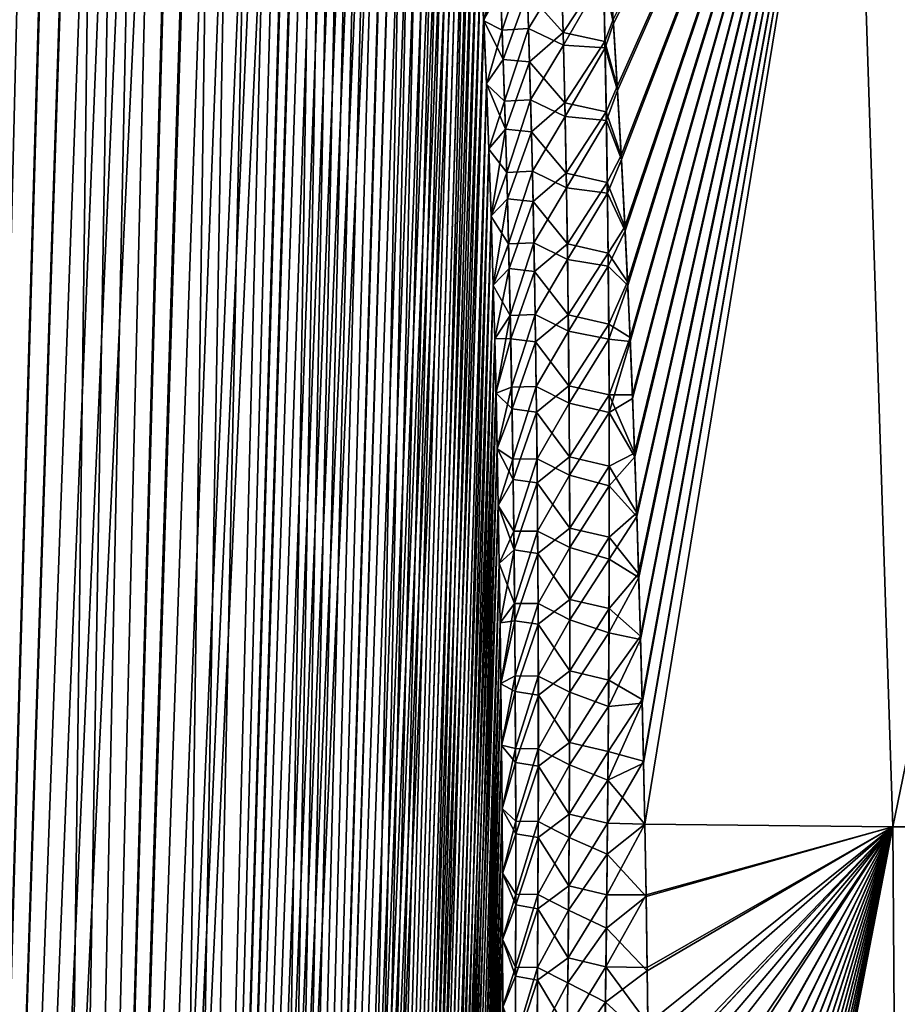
# Model space of a CAD drawing. Header units: metres. Extents: x -109 to 109, y -505 to 40.
# Tile 236 of 331: x 59.31 to 64, y -80.83 to -75.57. Entities that reach past the tile are written whole.
import ezdxf

# ---------------------------------------------------------------- set-up
doc = ezdxf.new("R2010")
doc.units = ezdxf.units.M
doc.layers.add('solid_K244224000C74', color=7, linetype='CONTINUOUS')

msp = doc.modelspace()

# ---------------------------------------------------------------- linework, layer by layer
at = {"layer": 'solid_K244224000C74'}
for points in [[(58.619736, -102.819321, -9.522743), (60.018959, -68.180748, -9.500344), (60.143055, -68.193947, -9.719368)], [(58.619736, -102.819321, -9.522743), (59.890728, -68.197083, -9.283277), (60.018959, -68.180748, -9.500344)], [(58.619736, -102.819321, -9.522743), (60.143055, -68.193947, -9.719368), (60.265053, -68.23732, -9.944122)], [(58.619736, -102.819321, -9.522743), (59.756123, -68.243668, -9.064617), (59.890728, -68.197083, -9.283277)], [(59.312447, -102.819359, 10.722473), (60.024967, -68.180695, 9.510736), (59.896278, -68.195732, 9.292484)], [(59.312447, -102.819359, 10.722473), (60.149681, -68.195557, 9.731326), (60.024967, -68.180695, 9.510736)], [(59.312447, -102.819359, 10.722473), (60.272346, -68.240898, 9.957873), (60.149681, -68.195557, 9.731326)], [(59.312447, -102.819359, 10.722473), (59.896278, -68.195732, 9.292484), (59.76144, -68.241394, 9.073096)], [(59.312313, -102.819366, -10.722225), (58.619736, -102.819321, -9.522743), (60.265053, -68.23732, -9.944122)], [(58.619736, -102.819321, -9.522743), (59.612644, -68.323792, -8.841026), (59.756123, -68.243668, -9.064617)], [(58.619946, -102.819336, 9.523075), (59.76144, -68.241394, 9.073096), (59.617813, -68.320358, 8.84892)], [(58.619946, -102.819336, 9.523075), (59.312447, -102.819359, 10.722473), (59.76144, -68.241394, 9.073096)], [(59.312313, -102.819366, -10.722225), (60.265053, -68.23732, -9.944122), (60.386879, -68.31356, -10.178873)], [(59.312447, -102.819359, 10.722473), (60.394783, -68.319817, 10.194491), (60.272346, -68.240898, 9.957873)], [(57.838432, -102.718796, -8.376284), (59.457928, -68.442955, -8.609971), (59.612644, -68.323792, -8.841026)], [(58.619736, -102.819321, -9.522743), (57.838432, -102.718796, -8.376284), (59.612644, -68.323792, -8.841026)], [(58.619946, -102.819336, 9.523075), (59.617813, -68.320358, 8.84892), (59.463596, -68.437996, 8.618258)], [(59.312313, -102.819366, -10.722225), (60.386879, -68.31356, -10.178873), (60.50959, -68.428444, -10.427011)], [(59.312447, -102.819359, 10.722473), (59.914825, -102.718887, 11.972528), (60.394783, -68.319817, 10.194491)], [(59.914825, -102.718887, 11.972528), (60.517693, -68.437492, 10.443848), (60.394783, -68.319817, 10.194491)], [(57.838432, -102.718796, -8.376284), (59.291389, -68.605797, -8.371897), (59.457928, -68.442955, -8.609971)], [(58.619946, -102.819336, 9.523075), (59.463596, -68.437996, 8.618258), (59.297844, -68.598885, 8.380928)], [(59.312313, -102.819366, -10.722225), (60.50959, -68.428444, -10.427011), (60.632874, -68.587082, -10.689607)], [(59.914825, -102.718887, 11.972528), (60.640522, -68.598389, 10.706372), (60.517693, -68.437492, 10.443848)], [(59.312313, -102.819366, -10.722225), (60.632874, -68.587082, -10.689607), (60.755699, -68.793823, -10.966308)], [(59.914825, -102.718887, 11.972528), (60.762287, -68.80648, 10.981615), (60.640522, -68.598389, 10.706372)], [(59.312313, -102.819366, -10.722225), (60.755699, -68.793823, -10.966308), (60.816189, -68.916214, -11.108828)], [(59.914825, -102.718887, 11.972528), (60.822289, -68.929382, 11.123451), (60.762287, -68.80648, 10.981615)], [(59.312313, -102.819366, -10.722225), (60.816189, -68.916214, -11.108828), (60.875893, -69.051445, -11.253963)], [(59.914825, -102.718887, 11.972528), (60.881523, -69.065025, 11.267893), (60.822289, -68.929382, 11.123451)], [(59.914772, -102.718903, -11.972405), (59.312313, -102.819366, -10.722225), (60.875893, -69.051445, -11.253963)], [(59.914772, -102.718903, -11.972405), (60.875893, -69.051445, -11.253963), (60.934475, -69.200081, -11.401098)], [(59.914825, -102.718887, 11.972528), (60.939671, -69.214005, 11.414376), (60.881523, -69.065025, 11.267893)], [(59.914772, -102.718903, -11.972405), (60.934475, -69.200081, -11.401098), (60.991978, -69.361885, -11.550406)], [(59.914825, -102.718887, 11.972528), (60.424709, -102.516273, 13.271167), (60.939671, -69.214005, 11.414376)], [(60.424709, -102.516273, 13.271167), (60.996769, -69.376099, 11.563077), (60.939671, -69.214005, 11.414376)], [(59.914772, -102.718903, -11.972405), (60.991978, -69.361885, -11.550406), (61.048244, -69.537445, -11.701672)], [(60.424709, -102.516273, 13.271167), (61.052647, -69.551849, 11.71372), (60.996769, -69.376099, 11.563077)], [(59.914772, -102.718903, -11.972405), (61.048244, -69.537445, -11.701672), (61.103176, -69.727036, -11.854755)], [(60.424709, -102.516273, 13.271167), (61.107174, -69.741516, 11.866115), (61.052647, -69.551849, 11.71372)], [(59.914772, -102.718903, -11.972405), (61.103176, -69.727036, -11.854755), (61.156761, -69.930588, -12.009709)], [(60.424709, -102.516273, 13.271167), (61.160362, -69.945023, 12.020344), (61.107174, -69.741516, 11.866115)], [(59.914772, -102.718903, -11.972405), (61.156761, -69.930588, -12.009709), (61.208847, -70.148834, -12.166296)], [(60.424709, -102.516273, 13.271167), (61.212078, -70.163132, 12.176224), (61.160362, -69.945023, 12.020344)], [(59.914772, -102.718903, -11.972405), (61.208847, -70.148834, -12.166296), (61.259415, -70.381607, -12.324515)], [(60.424709, -102.516273, 13.271167), (61.262306, -70.39566, 12.333764), (61.212078, -70.163132, 12.176224)], [(59.914772, -102.718903, -11.972405), (61.259415, -70.381607, -12.324515), (61.308411, -70.629356, -12.484334)], [(60.424709, -102.516273, 13.271167), (61.310982, -70.643066, 12.49292), (61.262306, -70.39566, 12.333764)], [(59.914772, -102.718903, -11.972405), (61.308411, -70.629356, -12.484334), (61.355751, -70.892731, -12.645655)], [(60.424709, -102.516273, 13.271167), (61.358025, -70.906036, 12.653593), (61.310982, -70.643066, 12.49292)], [(60.424706, -102.516273, -13.271149), (59.914772, -102.718903, -11.972405), (61.355751, -70.892731, -12.645655)], [(60.424706, -102.516273, -13.271149), (61.355751, -70.892731, -12.645655), (61.401432, -71.171425, -12.808501)], [(60.424709, -102.516273, 13.271167), (61.403431, -71.184235, 12.81581), (61.358025, -70.906036, 12.653593)], [(60.424706, -102.516273, -13.271149), (61.401432, -71.171425, -12.808501), (61.445377, -71.466408, -12.972818)], [(60.424709, -102.516273, 13.271167), (60.838657, -102.208305, 14.616208), (61.403431, -71.184235, 12.81581)], [(60.838657, -102.208305, 14.616208), (61.447124, -71.478668, 12.979512), (61.403431, -71.184235, 12.81581)], [(60.424706, -102.516273, -13.271149), (61.445377, -71.466408, -12.972818), (61.487553, -71.777885, -13.138582)], [(60.838657, -102.208305, 14.616208), (61.489063, -71.789551, 13.144675), (61.447124, -71.478668, 12.979512)], [(60.424706, -102.516273, -13.271149), (61.487553, -71.777885, -13.138582), (61.527927, -72.105949, -13.305785)], [(60.838657, -102.208305, 14.616208), (61.529221, -72.116959, 13.311293), (61.489063, -71.789551, 13.144675)], [(60.424706, -102.516273, -13.271149), (61.527927, -72.105949, -13.305785), (61.566418, -72.451843, -13.474362)], [(60.838657, -102.208305, 14.616208), (61.567516, -72.462158, 13.479303), (61.529221, -72.116959, 13.311293)], [(60.424706, -102.516273, -13.271149), (61.566418, -72.451843, -13.474362), (61.591038, -72.692101, -13.587521)], [(60.838657, -102.208305, 14.616208), (61.59201, -72.701927, 13.592093), (61.567516, -72.462158, 13.479303)], [(60.424706, -102.516273, -13.271149), (61.591038, -72.692101, -13.587521), (61.614803, -72.940277, -13.701282)], [(60.838657, -102.208305, 14.616208), (61.615665, -72.9496, 13.705495), (61.59201, -72.701927, 13.592093)], [(60.424706, -102.516273, -13.271149), (61.614803, -72.940277, -13.701282), (61.637684, -73.196869, -13.815616)], [(60.838657, -102.208305, 14.616208), (61.638439, -73.205666, 13.81948), (61.615665, -72.9496, 13.705495)], [(62.45805, -75.23819, 15.805678), (62.481377, -75.586678, 15.945222), (63.756302, -73.114449, 16.154539)], [(62.502354, -75.923439, -16.076656), (62.47995, -75.564568, -15.936481), (63.75621, -73.114449, -16.154469)], [(62.481377, -75.586678, 15.945222), (62.503651, -75.945259, 16.085047), (63.756302, -73.114449, 16.154539)], [(62.52354, -76.293045, -16.217066), (62.502354, -75.923439, -16.076656), (63.75621, -73.114449, -16.154469)], [(62.503651, -75.945259, 16.085047), (62.524708, -76.314552, 16.225111), (63.756302, -73.114449, 16.154539)], [(62.543335, -76.674004, -16.35766), (62.52354, -76.293045, -16.217066), (63.75621, -73.114449, -16.154469)], [(62.524708, -76.314552, 16.225111), (62.544384, -76.695183, 16.365362), (63.756302, -73.114449, 16.154539)], [(62.557243, -76.967331, -16.463184), (62.543335, -76.674004, -16.35766), (63.75621, -73.114449, -16.154469)], [(62.544384, -76.695183, 16.365362), (62.558208, -76.988243, 16.470633), (63.756302, -73.114449, 16.154539)], [(62.570553, -77.266655, -16.568724), (62.557243, -76.967331, -16.463184), (63.75621, -73.114449, -16.154469)], [(62.558208, -76.988243, 16.470633), (62.57143, -77.2873, 16.575918), (63.756302, -73.114449, 16.154539)], [(62.583206, -77.57222, -16.674261), (62.570553, -77.266655, -16.568724), (63.75621, -73.114449, -16.154469)], [(62.57143, -77.2873, 16.575918), (62.584011, -77.592575, 16.681208), (63.756302, -73.114449, 16.154539)], [(62.595142, -77.884331, -16.779783), (62.583206, -77.57222, -16.674261), (63.75621, -73.114449, -16.154469)], [(62.584011, -77.592575, 16.681208), (62.595867, -77.904388, 16.786482), (63.756302, -73.114449, 16.154539)], [(62.606281, -78.203323, -16.885271), (62.595142, -77.884331, -16.779783), (63.75621, -73.114449, -16.154469)], [(62.595867, -77.904388, 16.786482), (62.606937, -78.223076, 16.891724), (63.756302, -73.114449, 16.154539)], [(62.616562, -78.529495, -16.990702), (62.606281, -78.203323, -16.885271), (63.75621, -73.114449, -16.154469)], [(62.606937, -78.223076, 16.891724), (62.617146, -78.548935, 16.996912), (63.756302, -73.114449, 16.154539)], [(62.625999, -78.862877, -17.096033), (62.616562, -78.529495, -16.990702), (63.75621, -73.114449, -16.154469)], [(62.617146, -78.548935, 16.996912), (62.626518, -78.881996, 17.102007), (63.756302, -73.114449, 16.154539)], [(62.634796, -79.202866, -17.201191), (62.625999, -78.862877, -17.096033), (63.75621, -73.114449, -16.154469)], [(62.626518, -78.881996, 17.102007), (62.635254, -79.221649, 17.20693), (63.756302, -73.114449, 16.154539)], [(62.642513, -79.532463, -17.300978), (62.634796, -79.202866, -17.201191), (63.75621, -73.114449, -16.154469)], [(62.635254, -79.221649, 17.20693), (62.642719, -79.542076, 17.30385), (63.756302, -73.114449, 16.154539)], [(62.64954, -79.868629, -17.40057), (62.642513, -79.532463, -17.300978), (63.75621, -73.114449, -16.154469)], [(62.642719, -79.542076, 17.30385), (62.649536, -79.868698, 17.400587), (63.756302, -73.114449, 16.154539)], [(62.649536, -79.868698, 17.400587), (63.977337, -79.883408, 18.383165), (63.756302, -73.114449, 16.154539)], [(63.977318, -79.883408, -18.383152), (62.64954, -79.868629, -17.40057), (63.75621, -73.114449, -16.154469)], [(63.977318, -79.883408, -18.383152), (63.75621, -73.114449, -16.154469), (65.366982, -73.114449, -17.303957)], [(63.977337, -79.883408, 18.383165), (65.367058, -73.114449, 17.304005), (63.756302, -73.114449, 16.154539)], [(65.37841, -79.883408, -19.263128), (63.977318, -79.883408, -18.383152), (65.366982, -73.114449, -17.303957)], [(63.977337, -79.883408, 18.383165), (65.378426, -79.883408, 19.263136), (65.367058, -73.114449, 17.304005)], [(60.424706, -102.516273, -13.271149), (61.637684, -73.196869, -13.815616), (61.65966, -73.462181, -13.930505)], [(60.838657, -102.208305, 14.616208), (61.66032, -73.470436, 13.934031), (61.638439, -73.205666, 13.81948)], [(60.424706, -102.516273, -13.271149), (61.65966, -73.462181, -13.930505), (61.680756, -73.73571, -14.045978)], [(60.838657, -102.208305, 14.616208), (61.681324, -73.743416, 14.049176), (61.66032, -73.470436, 13.934031)], [(60.838665, -102.208298, -14.616241), (60.424706, -102.516273, -13.271149), (61.680756, -73.73571, -14.045978)], [(60.838657, -102.208305, 14.616208), (61.701427, -74.024963, 14.164884), (61.681324, -73.743416, 14.049176)], [(60.838665, -102.208298, -14.616241), (61.680756, -73.73571, -14.045978), (61.700939, -74.01783, -14.162003)], [(60.838657, -102.208305, 14.616208), (61.008312, -102.013245, 15.30547), (61.701427, -74.024963, 14.164884)], [(60.838665, -102.208298, -14.616241), (61.700939, -74.01783, -14.162003), (61.720181, -74.309105, -14.278535)], [(61.008312, -102.013245, 15.30547), (61.720592, -74.315659, 14.281111), (61.701427, -74.024963, 14.164884)], [(60.838665, -102.208298, -14.616241), (61.720181, -74.309105, -14.278535), (61.738453, -74.609863, -14.395551)], [(61.008312, -102.013245, 15.30547), (61.7388, -74.615837, 14.397833), (61.720592, -74.315659, 14.281111)], [(60.838665, -102.208298, -14.616241), (61.738453, -74.609863, -14.395551), (61.755791, -74.919533, -14.513095)], [(61.008312, -102.013245, 15.30547), (61.756077, -74.924911, 14.515097), (61.7388, -74.615837, 14.397833)], [(60.838665, -102.208298, -14.616241), (61.755791, -74.919533, -14.513095), (61.77216, -75.238571, -14.631117)], [(61.008312, -102.013245, 15.30547), (61.772392, -75.243347, 14.632849), (61.756077, -74.924911, 14.515097)], [(60.838665, -102.208298, -14.616241), (61.77216, -75.238571, -14.631117), (61.787518, -75.567635, -14.749548)], [(61.008312, -102.013245, 15.30547), (61.787701, -75.5718, 14.751021), (61.772392, -75.243347, 14.632849)], [(61.877899, -75.409203, -15.015541), (61.787518, -75.567635, -14.749548), (61.77216, -75.238571, -14.631117)], [(61.871059, -75.244736, 14.955841), (61.772392, -75.243347, 14.632849), (61.787701, -75.5718, 14.751021)], [(61.871059, -75.244736, 14.955841), (61.787701, -75.5718, 14.751021), (61.885952, -75.622757, 15.091098)], [(61.871059, -75.244736, 14.955841), (61.885952, -75.622757, 15.091098), (62.015202, -75.233055, 15.255781)], [(61.885952, -75.622757, 15.091098), (62.027832, -75.612907, 15.391728), (62.015202, -75.233055, 15.255781)], [(62.204498, -75.322144, 15.564794), (62.015202, -75.233055, 15.255781), (62.027832, -75.612907, 15.391728)], [(62.428696, -75.329353, 15.810246), (62.481377, -75.586678, 15.945222), (62.45805, -75.23819, 15.805678)], [(62.021832, -75.42067, -15.323739), (62.202801, -75.258972, -15.542088), (62.213112, -75.634125, -15.676432)], [(62.213112, -75.634125, -15.676432), (62.202801, -75.258972, -15.542088), (62.428192, -75.30645, -15.801976)], [(62.213112, -75.634125, -15.676432), (62.428192, -75.30645, -15.801976), (62.43655, -75.682312, -15.936721)], [(62.43655, -75.682312, -15.936721), (62.428192, -75.30645, -15.801976), (62.47995, -75.564568, -15.936481)], [(62.204498, -75.322144, 15.564794), (62.027832, -75.612907, 15.391728), (62.214653, -75.70237, 15.700244)], [(62.204498, -75.322144, 15.564794), (62.214653, -75.70237, 15.700244), (62.428696, -75.329353, 15.810246)], [(62.214653, -75.70237, 15.700244), (62.43718, -75.716858, 15.948851), (62.428696, -75.329353, 15.810246)], [(62.428696, -75.329353, 15.810246), (62.43718, -75.716858, 15.948851), (62.481377, -75.586678, 15.945222)], [(61.891754, -75.779449, -15.146378), (61.787518, -75.567635, -14.749548), (61.877899, -75.409203, -15.015541)], [(61.891754, -75.779449, -15.146378), (61.877899, -75.409203, -15.015541), (62.021832, -75.42067, -15.323739)], [(61.891754, -75.779449, -15.146378), (62.021832, -75.42067, -15.323739), (62.033398, -75.792351, -15.454904)], [(62.033398, -75.792351, -15.454904), (62.021832, -75.42067, -15.323739), (62.213112, -75.634125, -15.676432)], [(61.00832, -102.013237, -15.305506), (60.838665, -102.208298, -14.616241), (61.787518, -75.567635, -14.749548)], [(61.008312, -102.013245, 15.30547), (61.801987, -75.910622, 14.869582), (61.787701, -75.5718, 14.751021)], [(61.00832, -102.013237, -15.305506), (61.787518, -75.567635, -14.749548), (61.801846, -75.907059, -14.868356)], [(61.891754, -75.779449, -15.146378), (61.801846, -75.907059, -14.868356), (61.787518, -75.567635, -14.749548)], [(61.885952, -75.622757, 15.091098), (61.787701, -75.5718, 14.751021), (61.801987, -75.910622, 14.869582)], [(62.43655, -75.682312, -15.936721), (62.47995, -75.564568, -15.936481), (62.502354, -75.923439, -16.076656)], [(61.885952, -75.622757, 15.091098), (61.801987, -75.910622, 14.869582), (61.899158, -76.002136, 15.222906)], [(61.885952, -75.622757, 15.091098), (61.899158, -76.002136, 15.222906), (62.027832, -75.612907, 15.391728)], [(61.899158, -76.002136, 15.222906), (62.038841, -75.993935, 15.524176), (62.027832, -75.612907, 15.391728)], [(62.214653, -75.70237, 15.700244), (62.027832, -75.612907, 15.391728), (62.038841, -75.993935, 15.524176)], [(62.43718, -75.716858, 15.948851), (62.503651, -75.945259, 16.085047), (62.481377, -75.586678, 15.945222)], [(62.033398, -75.792351, -15.454904), (62.213112, -75.634125, -15.676432), (62.221901, -76.010284, -15.807333)], [(62.221901, -76.010284, -15.807333), (62.213112, -75.634125, -15.676432), (62.43655, -75.682312, -15.936721)], [(62.214653, -75.70237, 15.700244), (62.038841, -75.993935, 15.524176), (62.223282, -76.083588, 15.832211)], [(62.214653, -75.70237, 15.700244), (62.223282, -76.083588, 15.832211), (62.43718, -75.716858, 15.948851)], [(62.221901, -76.010284, -15.807333), (62.43655, -75.682312, -15.936721), (62.443455, -76.059029, -16.068012)], [(62.223282, -76.083588, 15.832211), (62.444138, -76.105255, 16.083813), (62.43718, -75.716858, 15.948851)], [(62.443455, -76.059029, -16.068012), (62.43655, -75.682312, -15.936721), (62.502354, -75.923439, -16.076656)], [(62.43718, -75.716858, 15.948851), (62.444138, -76.105255, 16.083813), (62.503651, -75.945259, 16.085047)], [(61.904037, -76.150963, -15.273969), (61.801846, -75.907059, -14.868356), (61.891754, -75.779449, -15.146378)], [(61.904037, -76.150963, -15.273969), (61.891754, -75.779449, -15.146378), (62.033398, -75.792351, -15.454904)], [(61.904037, -76.150963, -15.273969), (62.033398, -75.792351, -15.454904), (62.043461, -76.165131, -15.582787)], [(62.043461, -76.165131, -15.582787), (62.033398, -75.792351, -15.454904), (62.221901, -76.010284, -15.807333)], [(61.008312, -102.013245, 15.30547), (61.152149, -101.790222, 16.005117), (61.801987, -75.910622, 14.869582)], [(61.00832, -102.013237, -15.305506), (61.801846, -75.907059, -14.868356), (61.815178, -76.256195, -14.98761)], [(61.152149, -101.790222, 16.005117), (61.815285, -76.259148, 14.9886), (61.801987, -75.910622, 14.869582)], [(61.904037, -76.150963, -15.273969), (61.815178, -76.256195, -14.98761), (61.801846, -75.907059, -14.868356)], [(61.899158, -76.002136, 15.222906), (61.801987, -75.910622, 14.869582), (61.815285, -76.259148, 14.9886)], [(62.443455, -76.059029, -16.068012), (62.502354, -75.923439, -16.076656), (62.52354, -76.293045, -16.217066)], [(62.444138, -76.105255, 16.083813), (62.524708, -76.314552, 16.225111), (62.503651, -75.945259, 16.085047)], [(61.899158, -76.002136, 15.222906), (61.815285, -76.259148, 14.9886), (61.910797, -76.382782, 15.351422)], [(61.899158, -76.002136, 15.222906), (61.910797, -76.382782, 15.351422), (62.038841, -75.993935, 15.524176)], [(61.910797, -76.382782, 15.351422), (62.048336, -76.376076, 15.653276), (62.038841, -75.993935, 15.524176)], [(62.223282, -76.083588, 15.832211), (62.038841, -75.993935, 15.524176), (62.048336, -76.376076, 15.653276)], [(62.043461, -76.165131, -15.582787), (62.221901, -76.010284, -15.807333), (62.229282, -76.387367, -15.934959)], [(62.229282, -76.387367, -15.934959), (62.221901, -76.010284, -15.807333), (62.443455, -76.059029, -16.068012)], [(62.223282, -76.083588, 15.832211), (62.048336, -76.376076, 15.653276), (62.230476, -76.465752, 15.960835)], [(62.223282, -76.083588, 15.832211), (62.230476, -76.465752, 15.960835), (62.444138, -76.105255, 16.083813)], [(62.229282, -76.387367, -15.934959), (62.443455, -76.059029, -16.068012), (62.449013, -76.436539, -16.196011)], [(62.449013, -76.436539, -16.196011), (62.443455, -76.059029, -16.068012), (62.52354, -76.293045, -16.217066)], [(61.904037, -76.150963, -15.273969), (61.827484, -76.615616, -15.107229), (61.815178, -76.256195, -14.98761)], [(61.914852, -76.523643, -15.398458), (61.827484, -76.615616, -15.107229), (61.904037, -76.150963, -15.273969)], [(61.914852, -76.523643, -15.398458), (61.904037, -76.150963, -15.273969), (62.043461, -76.165131, -15.582787)], [(62.230476, -76.465752, 15.960835), (62.449665, -76.494499, 16.215279), (62.444138, -76.105255, 16.083813)], [(62.444138, -76.105255, 16.083813), (62.449665, -76.494499, 16.215279), (62.524708, -76.314552, 16.225111)], [(61.914852, -76.523643, -15.398458), (62.043461, -76.165131, -15.582787), (62.05212, -76.538933, -15.70754)], [(62.05212, -76.538933, -15.70754), (62.043461, -76.165131, -15.582787), (62.229282, -76.387367, -15.934959)], [(61.00832, -102.013237, -15.305506), (61.815178, -76.256195, -14.98761), (61.827484, -76.615616, -15.107229)], [(61.152149, -101.790222, 16.005117), (61.827557, -76.61795, 15.107995), (61.815285, -76.259148, 14.9886)], [(61.910797, -76.382782, 15.351422), (61.815285, -76.259148, 14.9886), (61.827557, -76.61795, 15.107995)], [(62.449013, -76.436539, -16.196011), (62.52354, -76.293045, -16.217066), (62.543335, -76.674004, -16.35766)], [(62.449665, -76.494499, 16.215279), (62.544384, -76.695183, 16.365362), (62.524708, -76.314552, 16.225111)], [(61.910797, -76.382782, 15.351422), (61.827557, -76.61795, 15.107995), (61.920956, -76.764603, 15.476766)], [(61.910797, -76.382782, 15.351422), (61.920956, -76.764603, 15.476766), (62.048336, -76.376076, 15.653276)], [(61.920956, -76.764603, 15.476766), (62.056408, -76.759247, 15.779156), (62.048336, -76.376076, 15.653276)], [(62.230476, -76.465752, 15.960835), (62.048336, -76.376076, 15.653276), (62.056408, -76.759247, 15.779156)], [(62.05212, -76.538933, -15.70754), (62.229282, -76.387367, -15.934959), (62.235344, -76.76532, -16.059439)], [(62.235344, -76.76532, -16.059439), (62.229282, -76.387367, -15.934959), (62.449013, -76.436539, -16.196011)], [(62.230476, -76.465752, 15.960835), (62.056408, -76.759247, 15.779156), (62.236328, -76.848808, 16.086243)], [(62.230476, -76.465752, 15.960835), (62.236328, -76.848808, 16.086243), (62.449665, -76.494499, 16.215279)], [(62.235344, -76.76532, -16.059439), (62.449013, -76.436539, -16.196011), (62.4533, -76.814804, -16.320837)], [(62.4533, -76.814804, -16.320837), (62.449013, -76.436539, -16.196011), (62.543335, -76.674004, -16.35766)], [(62.236328, -76.848808, 16.086243), (62.453857, -76.884544, 16.343388), (62.449665, -76.494499, 16.215279)], [(62.449665, -76.494499, 16.215279), (62.453857, -76.884544, 16.343388), (62.544384, -76.695183, 16.365362)], [(61.914852, -76.523643, -15.398458), (61.838707, -76.986061, -15.227113), (61.827484, -76.615616, -15.107229)], [(61.924297, -76.897423, -15.519967), (61.838707, -76.986061, -15.227113), (61.914852, -76.523643, -15.398458)], [(61.924297, -76.897423, -15.519967), (61.914852, -76.523643, -15.398458), (62.05212, -76.538933, -15.70754)], [(61.924297, -76.897423, -15.519967), (62.05212, -76.538933, -15.70754), (62.059467, -76.913689, -15.829275)], [(62.059467, -76.913689, -15.829275), (62.05212, -76.538933, -15.70754), (62.235344, -76.76532, -16.059439)], [(61.00832, -102.013237, -15.305506), (61.827484, -76.615616, -15.107229), (61.838707, -76.986061, -15.227113)], [(61.152149, -101.790222, 16.005117), (61.838757, -76.987785, 15.227665), (61.827557, -76.61795, 15.107995)], [(61.920956, -76.764603, 15.476766), (61.827557, -76.61795, 15.107995), (61.838757, -76.987785, 15.227665)], [(62.4533, -76.814804, -16.320837), (62.543335, -76.674004, -16.35766), (62.557243, -76.967331, -16.463184)], [(62.453857, -76.884544, 16.343388), (62.558208, -76.988243, 16.470633), (62.544384, -76.695183, 16.365362)], [(61.920956, -76.764603, 15.476766), (61.838757, -76.987785, 15.227665), (61.929726, -77.14753, 15.599052)], [(61.920956, -76.764603, 15.476766), (61.929726, -77.14753, 15.599052), (62.056408, -76.759247, 15.779156)], [(61.929726, -77.14753, 15.599052), (62.063148, -77.143394, 15.901934), (62.056408, -76.759247, 15.779156)], [(62.236328, -76.848808, 16.086243), (62.056408, -76.759247, 15.779156), (62.063148, -77.143394, 15.901934)], [(62.059467, -76.913689, -15.829275), (62.235344, -76.76532, -16.059439), (62.240166, -77.144096, -16.18088)], [(62.240166, -77.144096, -16.18088), (62.235344, -76.76532, -16.059439), (62.4533, -76.814804, -16.320837)], [(62.240166, -77.144096, -16.18088), (62.4533, -76.814804, -16.320837), (62.456402, -77.193787, -16.442612)], [(62.456402, -77.193787, -16.442612), (62.4533, -76.814804, -16.320837), (62.557243, -76.967331, -16.463184)], [(62.236328, -76.848808, 16.086243), (62.063148, -77.143394, 15.901934), (62.240925, -77.232697, 16.208559)], [(62.236328, -76.848808, 16.086243), (62.240925, -77.232697, 16.208559), (62.453857, -76.884544, 16.343388)], [(62.240925, -77.232697, 16.208559), (62.456802, -77.275337, 16.468279), (62.453857, -76.884544, 16.343388)], [(62.453857, -76.884544, 16.343388), (62.456802, -77.275337, 16.468279), (62.558208, -76.988243, 16.470633)], [(61.924297, -76.897423, -15.519967), (61.846401, -77.271439, -15.317158), (61.838707, -76.986061, -15.227113)], [(61.932442, -77.272232, -15.638593), (61.846401, -77.271439, -15.317158), (61.924297, -76.897423, -15.519967)], [(61.932442, -77.272232, -15.638593), (61.924297, -76.897423, -15.519967), (62.059467, -76.913689, -15.829275)], [(61.932442, -77.272232, -15.638593), (62.059467, -76.913689, -15.829275), (62.065571, -77.289352, -15.948098)], [(62.065571, -77.289352, -15.948098), (62.059467, -76.913689, -15.829275), (62.240166, -77.144096, -16.18088)], [(61.00832, -102.013237, -15.305506), (61.838707, -76.986061, -15.227113), (61.846401, -77.271439, -15.317158)], [(61.152149, -101.790222, 16.005117), (61.846436, -77.272713, 15.317557), (61.838757, -76.987785, 15.227665)], [(61.929726, -77.14753, 15.599052), (61.838757, -76.987785, 15.227665), (61.846436, -77.272713, 15.317557)], [(62.456402, -77.193787, -16.442612), (62.557243, -76.967331, -16.463184), (62.570553, -77.266655, -16.568724)], [(62.456802, -77.275337, 16.468279), (62.57143, -77.2873, 16.575918), (62.558208, -76.988243, 16.470633)], [(61.929726, -77.14753, 15.599052), (61.846436, -77.272713, 15.317557), (61.853531, -77.56356, 15.407648)], [(61.929726, -77.14753, 15.599052), (61.853531, -77.56356, 15.407648), (61.937195, -77.531494, 15.718397)], [(61.929726, -77.14753, 15.599052), (61.937195, -77.531494, 15.718397), (62.063148, -77.143394, 15.901934)], [(61.937195, -77.531494, 15.718397), (62.068642, -77.52845, 16.021734), (62.063148, -77.143394, 15.901934)], [(62.240925, -77.232697, 16.208559), (62.063148, -77.143394, 15.901934), (62.068642, -77.52845, 16.021734)], [(62.065571, -77.289352, -15.948098), (62.240166, -77.144096, -16.18088), (62.243824, -77.523651, -16.299398)], [(62.243824, -77.523651, -16.299398), (62.240166, -77.144096, -16.18088), (62.456402, -77.193787, -16.442612)], [(62.243824, -77.523651, -16.299398), (62.456402, -77.193787, -16.442612), (62.458393, -77.573448, -16.561447)], [(62.458393, -77.573448, -16.561447), (62.456402, -77.193787, -16.442612), (62.570553, -77.266655, -16.568724)], [(62.240925, -77.232697, 16.208559), (62.068642, -77.52845, 16.021734), (62.244354, -77.617363, 16.327915)], [(62.240925, -77.232697, 16.208559), (62.244354, -77.617363, 16.327915), (62.456802, -77.275337, 16.468279)], [(61.00832, -102.013237, -15.305506), (61.846401, -77.271439, -15.317158), (61.853512, -77.562737, -15.407394)], [(61.152149, -101.790222, 16.005117), (61.853531, -77.56356, 15.407648), (61.846436, -77.272713, 15.317557)], [(61.932442, -77.272232, -15.638593), (61.853512, -77.562737, -15.407394), (61.846401, -77.271439, -15.317158)], [(61.939369, -77.64801, -15.754434), (61.853512, -77.562737, -15.407394), (61.932442, -77.272232, -15.638593)], [(61.939369, -77.64801, -15.754434), (61.932442, -77.272232, -15.638593), (62.065571, -77.289352, -15.948098)], [(61.939369, -77.64801, -15.754434), (62.065571, -77.289352, -15.948098), (62.070515, -77.665863, -16.064114)], [(62.070515, -77.665863, -16.064114), (62.065571, -77.289352, -15.948098), (62.243824, -77.523651, -16.299398)], [(62.244354, -77.617363, 16.327915), (62.458595, -77.66684, 16.590088), (62.456802, -77.275337, 16.468279)], [(62.456802, -77.275337, 16.468279), (62.458595, -77.66684, 16.590088), (62.57143, -77.2873, 16.575918)], [(62.458393, -77.573448, -16.561447), (62.570553, -77.266655, -16.568724), (62.583206, -77.57222, -16.674261)], [(62.458595, -77.66684, 16.590088), (62.584011, -77.592575, 16.681208), (62.57143, -77.2873, 16.575918)], [(61.00832, -102.013237, -15.305506), (61.853512, -77.562737, -15.407394), (61.860016, -77.860176, -15.497785)], [(61.152149, -101.790222, 16.005117), (61.860027, -77.86055, 15.497899), (61.853531, -77.56356, 15.407648)], [(61.939369, -77.64801, -15.754434), (61.860016, -77.860176, -15.497785), (61.853512, -77.562737, -15.407394)], [(61.937195, -77.531494, 15.718397), (61.853531, -77.56356, 15.407648), (61.860027, -77.86055, 15.497899)], [(61.937195, -77.531494, 15.718397), (61.860027, -77.86055, 15.497899), (61.943451, -77.916412, 15.834911)], [(61.937195, -77.531494, 15.718397), (61.943451, -77.916412, 15.834911), (62.068642, -77.52845, 16.021734)], [(61.943451, -77.916412, 15.834911), (62.072971, -77.914352, 16.138672), (62.068642, -77.52845, 16.021734)], [(62.244354, -77.617363, 16.327915), (62.068642, -77.52845, 16.021734), (62.072971, -77.914352, 16.138672)], [(62.070515, -77.665863, -16.064114), (62.243824, -77.523651, -16.299398), (62.246395, -77.903938, -16.415104)], [(62.246395, -77.903938, -16.415104), (62.243824, -77.523651, -16.299398), (62.458393, -77.573448, -16.561447)], [(62.246395, -77.903938, -16.415104), (62.458393, -77.573448, -16.561447), (62.459351, -77.953743, -16.67746)], [(62.458393, -77.573448, -16.561447), (62.583206, -77.57222, -16.674261), (62.595142, -77.884331, -16.779783)], [(62.459351, -77.953743, -16.67746), (62.458393, -77.573448, -16.561447), (62.595142, -77.884331, -16.779783)], [(62.244354, -77.617363, 16.327915), (62.072971, -77.914352, 16.138672), (62.246693, -78.002769, 16.444414)], [(62.244354, -77.617363, 16.327915), (62.246693, -78.002769, 16.444414), (62.458595, -77.66684, 16.590088)], [(62.458595, -77.66684, 16.590088), (62.595867, -77.904388, 16.786482), (62.584011, -77.592575, 16.681208)], [(61.945152, -78.024696, -15.86759), (61.860016, -77.860176, -15.497785), (61.939369, -77.64801, -15.754434)], [(61.945152, -78.024696, -15.86759), (61.939369, -77.64801, -15.754434), (62.070515, -77.665863, -16.064114)], [(61.945152, -78.024696, -15.86759), (62.070515, -77.665863, -16.064114), (62.074371, -78.043175, -16.177423)], [(62.074371, -78.043175, -16.177423), (62.070515, -77.665863, -16.064114), (62.246395, -77.903938, -16.415104)], [(62.246693, -78.002769, 16.444414), (62.459305, -78.059013, 16.708921), (62.458595, -77.66684, 16.590088)], [(62.458595, -77.66684, 16.590088), (62.459305, -78.059013, 16.708921), (62.595867, -77.904388, 16.786482)], [(61.00832, -102.013237, -15.305506), (61.860016, -77.860176, -15.497785), (61.865902, -78.164101, -15.588267)], [(61.152149, -101.790222, 16.005117), (61.865902, -78.164032, 15.588249), (61.860027, -77.86055, 15.497899)], [(61.945152, -78.024696, -15.86759), (61.865902, -78.164101, -15.588267), (61.860016, -77.860176, -15.497785)], [(61.943451, -77.916412, 15.834911), (61.860027, -77.86055, 15.497899), (61.865902, -78.164032, 15.588249)], [(62.459351, -77.953743, -16.67746), (62.595142, -77.884331, -16.779783), (62.606281, -78.203323, -16.885271)], [(61.943451, -77.916412, 15.834911), (61.865902, -78.164032, 15.588249), (61.948566, -78.302231, 15.948687)], [(61.943451, -77.916412, 15.834911), (61.948566, -78.302231, 15.948687), (62.072971, -77.914352, 16.138672)], [(61.948566, -78.302231, 15.948687), (62.07621, -78.301056, 16.252834), (62.072971, -77.914352, 16.138672)], [(62.246693, -78.002769, 16.444414), (62.072971, -77.914352, 16.138672), (62.07621, -78.301056, 16.252834)], [(62.074371, -78.043175, -16.177423), (62.246395, -77.903938, -16.415104), (62.247955, -78.284912, -16.528097)], [(62.247955, -78.284912, -16.528097), (62.246395, -77.903938, -16.415104), (62.459351, -77.953743, -16.67746)], [(62.459305, -78.059013, 16.708921), (62.606937, -78.223076, 16.891724), (62.595867, -77.904388, 16.786482)], [(62.247955, -78.284912, -16.528097), (62.459351, -77.953743, -16.67746), (62.459339, -78.334648, -16.790745)], [(62.459339, -78.334648, -16.790745), (62.459351, -77.953743, -16.67746), (62.606281, -78.203323, -16.885271)], [(61.94986, -78.402222, -15.978153), (61.865902, -78.164101, -15.588267), (61.945152, -78.024696, -15.86759)], [(61.94986, -78.402222, -15.978153), (61.945152, -78.024696, -15.86759), (62.074371, -78.043175, -16.177423)], [(61.94986, -78.402222, -15.978153), (62.074371, -78.043175, -16.177423), (62.077206, -78.421234, -16.28812)], [(62.077206, -78.421234, -16.28812), (62.074371, -78.043175, -16.177423), (62.247955, -78.284912, -16.528097)], [(62.246693, -78.002769, 16.444414), (62.07621, -78.301056, 16.252834), (62.247997, -78.388878, 16.558144)], [(62.246693, -78.002769, 16.444414), (62.247997, -78.388878, 16.558144), (62.459305, -78.059013, 16.708921)], [(62.247997, -78.388878, 16.558144), (62.458996, -78.45182, 16.824869), (62.459305, -78.059013, 16.708921)], [(62.459305, -78.059013, 16.708921), (62.458996, -78.45182, 16.824869), (62.606937, -78.223076, 16.891724)], [(61.152153, -101.790215, -16.005148), (61.00832, -102.013237, -15.305506), (61.865902, -78.164101, -15.588267)], [(61.152149, -101.790222, 16.005117), (61.871132, -78.474373, 15.678636), (61.865902, -78.164032, 15.588249)], [(61.152153, -101.790215, -16.005148), (61.865902, -78.164101, -15.588267), (61.87114, -78.474892, -15.67878)], [(61.948566, -78.302231, 15.948687), (61.865902, -78.164032, 15.588249), (61.871132, -78.474373, 15.678636)], [(61.94986, -78.402222, -15.978153), (61.87114, -78.474892, -15.67878), (61.865902, -78.164101, -15.588267)], [(62.459339, -78.334648, -16.790745), (62.606281, -78.203323, -16.885271), (62.616562, -78.529495, -16.990702)], [(62.458996, -78.45182, 16.824869), (62.617146, -78.548935, 16.996912), (62.606937, -78.223076, 16.891724)], [(61.948566, -78.302231, 15.948687), (61.871132, -78.474373, 15.678636), (61.952595, -78.688904, 16.059799)], [(61.948566, -78.302231, 15.948687), (61.952595, -78.688904, 16.059799), (62.07621, -78.301056, 16.252834)], [(61.952595, -78.688904, 16.059799), (62.078411, -78.68853, 16.364304), (62.07621, -78.301056, 16.252834)], [(62.247997, -78.388878, 16.558144), (62.07621, -78.301056, 16.252834), (62.078411, -78.68853, 16.364304)], [(62.077206, -78.421234, -16.28812), (62.247955, -78.284912, -16.528097), (62.248554, -78.666542, -16.638456)], [(62.248554, -78.666542, -16.638456), (62.247955, -78.284912, -16.528097), (62.459339, -78.334648, -16.790745)], [(62.248554, -78.666542, -16.638456), (62.459339, -78.334648, -16.790745), (62.458412, -78.716133, -16.901381)], [(62.458412, -78.716133, -16.901381), (62.459339, -78.334648, -16.790745), (62.616562, -78.529495, -16.990702)], [(61.94986, -78.402222, -15.978153), (61.875717, -78.792862, -15.769264), (61.87114, -78.474892, -15.67878)], [(61.953552, -78.780556, -16.086195), (61.875717, -78.792862, -15.769264), (61.94986, -78.402222, -15.978153)], [(61.953552, -78.780556, -16.086195), (61.94986, -78.402222, -15.978153), (62.077206, -78.421234, -16.28812)], [(62.247997, -78.388878, 16.558144), (62.078411, -78.68853, 16.364304), (62.248333, -78.77565, 16.669186)], [(62.247997, -78.388878, 16.558144), (62.248333, -78.77565, 16.669186), (62.458996, -78.45182, 16.824869)], [(61.953552, -78.780556, -16.086195), (62.077206, -78.421234, -16.28812), (62.079075, -78.800003, -16.396275)], [(62.079075, -78.800003, -16.396275), (62.077206, -78.421234, -16.28812), (62.248554, -78.666542, -16.638456)], [(62.248333, -78.77565, 16.669186), (62.457729, -78.845238, 16.938026), (62.458996, -78.45182, 16.824869)], [(62.458996, -78.45182, 16.824869), (62.457729, -78.845238, 16.938026), (62.617146, -78.548935, 16.996912)], [(61.152149, -101.790222, 16.005117), (61.269543, -101.537865, 16.715139), (61.871132, -78.474373, 15.678636)], [(61.152153, -101.790215, -16.005148), (61.87114, -78.474892, -15.67878), (61.875717, -78.792862, -15.769264)], [(61.269543, -101.537865, 16.715139), (61.875706, -78.791916, 15.769001), (61.871132, -78.474373, 15.678636)], [(61.952595, -78.688904, 16.059799), (61.871132, -78.474373, 15.678636), (61.875706, -78.791916, 15.769001)], [(62.457729, -78.845238, 16.938026), (62.626518, -78.881996, 17.102007), (62.617146, -78.548935, 16.996912)], [(62.458412, -78.716133, -16.901381), (62.616562, -78.529495, -16.990702), (62.625999, -78.862877, -17.096033)], [(62.079075, -78.800003, -16.396275), (62.248554, -78.666542, -16.638456), (62.248253, -79.048798, -16.746256)], [(62.248253, -79.048798, -16.746256), (62.248554, -78.666542, -16.638456), (62.458412, -78.716133, -16.901381)], [(61.952595, -78.688904, 16.059799), (61.875706, -78.791916, 15.769001), (61.879654, -79.116112, 15.859447)], [(61.952595, -78.688904, 16.059799), (61.879654, -79.116112, 15.859447), (61.955608, -79.076385, 16.168325)], [(61.952595, -78.688904, 16.059799), (61.955608, -79.076385, 16.168325), (62.078411, -78.68853, 16.364304)], [(61.955608, -79.076385, 16.168325), (62.079643, -79.076721, 16.473162), (62.078411, -78.68853, 16.364304)], [(62.248333, -78.77565, 16.669186), (62.078411, -78.68853, 16.364304), (62.079643, -79.076721, 16.473162)], [(62.248253, -79.048798, -16.746256), (62.458412, -78.716133, -16.901381), (62.456623, -79.098175, -17.009443)], [(62.456623, -79.098175, -17.009443), (62.458412, -78.716133, -16.901381), (62.625999, -78.862877, -17.096033)], [(61.953552, -78.780556, -16.086195), (61.879669, -79.117493, -15.859822), (61.875717, -78.792862, -15.769264)], [(61.956284, -79.159645, -16.191784), (61.879669, -79.117493, -15.859822), (61.953552, -78.780556, -16.086195)], [(61.956284, -79.159645, -16.191784), (61.953552, -78.780556, -16.086195), (62.079075, -78.800003, -16.396275)], [(62.248333, -78.77565, 16.669186), (62.079643, -79.076721, 16.473162), (62.247761, -79.163048, 16.777626)], [(62.248333, -78.77565, 16.669186), (62.247761, -79.163048, 16.777626), (62.457729, -78.845238, 16.938026)], [(61.152153, -101.790215, -16.005148), (61.875717, -78.792862, -15.769264), (61.879669, -79.117493, -15.859822)], [(61.269543, -101.537865, 16.715139), (61.879654, -79.116112, 15.859447), (61.875706, -78.791916, 15.769001)], [(61.956284, -79.159645, -16.191784), (62.079075, -78.800003, -16.396275), (62.080032, -79.179451, -16.501955)], [(62.080032, -79.179451, -16.501955), (62.079075, -78.800003, -16.396275), (62.248253, -79.048798, -16.746256)], [(62.247761, -79.163048, 16.777626), (62.455574, -79.239235, 17.048481), (62.457729, -78.845238, 16.938026)], [(62.457729, -78.845238, 16.938026), (62.455574, -79.239235, 17.048481), (62.626518, -78.881996, 17.102007)], [(62.455574, -79.239235, 17.048481), (62.635254, -79.221649, 17.20693), (62.626518, -78.881996, 17.102007)], [(62.456623, -79.098175, -17.009443), (62.625999, -78.862877, -17.096033), (62.634796, -79.202866, -17.201191)], [(61.955608, -79.076385, 16.168325), (61.879654, -79.116112, 15.859447), (61.88298, -79.44696, 15.949965)], [(61.955608, -79.076385, 16.168325), (61.88298, -79.44696, 15.949965), (61.957657, -79.46463, 16.274345)], [(61.955608, -79.076385, 16.168325), (61.957657, -79.46463, 16.274345), (62.079643, -79.076721, 16.473162)], [(61.957657, -79.46463, 16.274345), (62.07996, -79.465591, 16.579489), (62.079643, -79.076721, 16.473162)], [(62.247761, -79.163048, 16.777626), (62.079643, -79.076721, 16.473162), (62.07996, -79.465591, 16.579489)], [(62.080032, -79.179451, -16.501955), (62.248253, -79.048798, -16.746256), (62.247101, -79.431648, -16.85157)], [(62.247101, -79.431648, -16.85157), (62.248253, -79.048798, -16.746256), (62.456623, -79.098175, -17.009443)], [(62.247101, -79.431648, -16.85157), (62.456623, -79.098175, -17.009443), (62.454029, -79.480743, -17.115011)], [(62.454029, -79.480743, -17.115011), (62.456623, -79.098175, -17.009443), (62.634796, -79.202866, -17.201191)], [(61.152153, -101.790215, -16.005148), (61.879669, -79.117493, -15.859822), (61.882996, -79.448753, -15.950448)], [(61.269543, -101.537865, 16.715139), (61.88298, -79.44696, 15.949965), (61.879654, -79.116112, 15.859447)], [(61.956284, -79.159645, -16.191784), (61.882996, -79.448753, -15.950448), (61.879669, -79.117493, -15.859822)], [(61.958111, -79.539459, -16.294985), (61.882996, -79.448753, -15.950448), (61.956284, -79.159645, -16.191784)], [(61.958111, -79.539459, -16.294985), (61.956284, -79.159645, -16.191784), (62.080032, -79.179451, -16.501955)], [(61.958111, -79.539459, -16.294985), (62.080032, -79.179451, -16.501955), (62.080132, -79.559547, -16.605236)], [(62.247761, -79.163048, 16.777626), (62.07996, -79.465591, 16.579489), (62.246334, -79.551056, 16.883547)], [(62.080132, -79.559547, -16.605236), (62.080032, -79.179451, -16.501955), (62.247101, -79.431648, -16.85157)], [(62.247761, -79.163048, 16.777626), (62.246334, -79.551056, 16.883547), (62.455574, -79.239235, 17.048481)], [(62.454029, -79.480743, -17.115011), (62.634796, -79.202866, -17.201191), (62.642513, -79.532463, -17.300978)], [(62.246334, -79.551056, 16.883547), (62.452587, -79.633781, 17.156324), (62.455574, -79.239235, 17.048481)], [(62.452587, -79.633781, 17.156324), (62.642719, -79.542076, 17.30385), (62.635254, -79.221649, 17.20693)], [(62.455574, -79.239235, 17.048481), (62.452587, -79.633781, 17.156324), (62.635254, -79.221649, 17.20693)], [(61.152153, -101.790215, -16.005148), (61.882996, -79.448753, -15.950448), (61.885674, -79.787079, -16.041052)], [(61.269543, -101.537865, 16.715139), (61.885662, -79.784859, 16.040472), (61.88298, -79.44696, 15.949965)], [(61.957657, -79.46463, 16.274345), (61.88298, -79.44696, 15.949965), (61.885662, -79.784859, 16.040472)], [(61.958111, -79.539459, -16.294985), (61.885674, -79.787079, -16.041052), (61.882996, -79.448753, -15.950448)], [(61.957657, -79.46463, 16.274345), (61.885662, -79.784859, 16.040472), (61.958809, -79.853592, 16.377934)], [(61.957657, -79.46463, 16.274345), (61.958809, -79.853592, 16.377934), (62.07996, -79.465591, 16.579489)], [(61.958809, -79.853592, 16.377934), (62.079422, -79.85511, 16.683363), (62.07996, -79.465591, 16.579489)], [(62.246334, -79.551056, 16.883547), (62.07996, -79.465591, 16.579489), (62.079422, -79.85511, 16.683363)], [(62.080132, -79.559547, -16.605236), (62.247101, -79.431648, -16.85157), (62.245152, -79.815056, -16.954475)], [(62.245152, -79.815056, -16.954475), (62.247101, -79.431648, -16.85157), (62.454029, -79.480743, -17.115011)], [(62.245152, -79.815056, -16.954475), (62.454029, -79.480743, -17.115011), (62.45068, -79.863815, -17.218161)], [(62.45068, -79.863815, -17.218161), (62.454029, -79.480743, -17.115011), (62.642513, -79.532463, -17.300978)], [(61.95908, -79.919952, -16.395866), (61.885674, -79.787079, -16.041052), (61.958111, -79.539459, -16.294985)], [(61.95908, -79.919952, -16.395866), (61.958111, -79.539459, -16.294985), (62.080132, -79.559547, -16.605236)], [(61.95908, -79.919952, -16.395866), (62.080132, -79.559547, -16.605236), (62.079422, -79.940254, -16.706186)], [(62.246334, -79.551056, 16.883547), (62.079422, -79.85511, 16.683363), (62.24411, -79.939621, 16.987019)], [(62.079422, -79.940254, -16.706186), (62.080132, -79.559547, -16.605236), (62.245152, -79.815056, -16.954475)], [(62.246334, -79.551056, 16.883547), (62.24411, -79.939621, 16.987019), (62.452587, -79.633781, 17.156324)], [(62.45068, -79.863815, -17.218161), (62.642513, -79.532463, -17.300978), (62.64954, -79.868629, -17.40057)], [(62.452587, -79.633781, 17.156324), (62.649536, -79.868698, 17.400587), (62.642719, -79.542076, 17.30385)], [(62.24411, -79.939621, 16.987019), (62.448818, -80.028847, 17.261623), (62.452587, -79.633781, 17.156324)], [(62.452587, -79.633781, 17.156324), (62.448818, -80.028847, 17.261623), (62.649536, -79.868698, 17.400587)], [(61.269543, -101.537865, 16.715139), (61.887669, -80.130249, 16.130877), (61.885662, -79.784859, 16.040472)], [(61.958809, -79.853592, 16.377934), (61.885662, -79.784859, 16.040472), (61.887669, -80.130249, 16.130877)], [(61.152153, -101.790215, -16.005148), (61.885674, -79.787079, -16.041052), (61.88768, -80.132874, -16.13155)], [(61.95908, -79.919952, -16.395866), (61.88768, -80.132874, -16.13155), (61.885674, -79.787079, -16.041052)], [(62.079422, -79.940254, -16.706186), (62.245152, -79.815056, -16.954475), (62.242455, -80.199005, -17.055038)], [(62.242455, -80.199005, -17.055038), (62.245152, -79.815056, -16.954475), (62.45068, -79.863815, -17.218161)], [(61.958809, -79.853592, 16.377934), (61.887669, -80.130249, 16.130877), (61.95911, -80.243233, 16.479147)], [(61.958809, -79.853592, 16.377934), (61.95911, -80.243233, 16.479147), (62.079422, -79.85511, 16.683363)], [(61.95911, -80.243233, 16.479147), (62.078079, -80.245239, 16.784838), (62.079422, -79.85511, 16.683363)], [(62.24411, -79.939621, 16.987019), (62.079422, -79.85511, 16.683363), (62.078079, -80.245239, 16.784838)], [(62.242455, -80.199005, -17.055038), (62.45068, -79.863815, -17.218161), (62.446625, -80.24736, -17.318954)], [(62.446625, -80.24736, -17.318954), (62.45068, -79.863815, -17.218161), (62.64954, -79.868629, -17.40057)], [(62.446625, -80.24736, -17.318954), (62.64954, -79.868629, -17.40057), (62.656414, -80.247696, -17.510252)], [(62.448818, -80.028847, 17.261623), (62.656551, -80.25621, 17.512682), (62.649536, -79.868698, 17.400587)], [(62.656551, -80.25621, 17.512682), (63.977337, -79.883408, 18.383165), (62.649536, -79.868698, 17.400587)], [(62.656414, -80.247696, -17.510252), (62.64954, -79.868629, -17.40057), (63.977318, -79.883408, -18.383152)], [(62.654369, -86.715965, 19.021988), (64.024048, -86.734787, 19.950666), (63.977337, -79.883408, 18.383165)], [(62.65847, -86.383018, 18.958769), (62.654369, -86.715965, 19.021988), (63.977337, -79.883408, 18.383165)], [(62.654377, -86.71595, -19.021988), (62.658524, -86.378799, -18.95796), (63.977318, -79.883408, -18.383152)], [(64.024048, -86.734787, -19.950665), (62.654377, -86.71595, -19.021988), (63.977318, -79.883408, -18.383152)], [(62.662281, -80.635582, -17.619637), (62.656414, -80.247696, -17.510252), (63.977318, -79.883408, -18.383152)], [(62.656551, -80.25621, 17.512682), (62.662521, -80.652939, 17.62447), (63.977337, -79.883408, 18.383165)], [(62.662266, -86.054306, 18.894989), (62.65847, -86.383018, 18.958769), (63.977337, -79.883408, 18.383165)], [(62.658524, -86.378799, -18.95796), (62.662357, -86.045967, -18.893354), (63.977318, -79.883408, -18.383152)], [(62.665783, -85.729652, 18.830667), (62.662266, -86.054306, 18.894989), (63.977337, -79.883408, 18.383165)], [(62.666092, -80.937271, -17.702789), (62.662281, -80.635582, -17.619637), (63.977318, -79.883408, -18.383152)], [(62.662357, -86.045967, -18.893354), (62.665905, -85.717308, -18.828192), (63.977318, -79.883408, -18.383152)], [(62.662521, -80.652939, 17.62447), (62.667171, -81.030403, 17.728153), (63.977337, -79.883408, 18.383165)], [(62.669403, -85.350586, 18.753742), (62.665783, -85.729652, 18.830667), (63.977337, -79.883408, 18.383165)], [(62.665905, -85.717308, -18.828192), (62.669514, -85.337875, -18.751129), (63.977318, -79.883408, -18.383152)], [(62.669479, -81.243599, -17.785675), (62.666092, -80.937271, -17.702789), (63.977318, -79.883408, -18.383152)], [(62.667171, -81.030403, 17.728153), (62.669861, -81.281509, 17.795822), (63.977337, -79.883408, 18.383165)], [(62.672379, -84.978119, 18.676176), (62.669403, -85.350586, 18.753742), (63.977337, -79.883408, 18.383165)], [(62.669868, -81.282005, -17.795958), (62.669479, -81.243599, -17.785675), (63.977318, -79.883408, -18.383152)], [(62.669514, -85.337875, -18.751129), (62.672474, -84.96505, -18.673422), (63.977318, -79.883408, -18.383152)], [(62.669861, -81.281509, 17.795822), (62.671158, -81.415154, 17.831415), (63.977337, -79.883408, 18.383165)], [(62.672421, -81.554733, -17.868277), (62.669868, -81.282005, -17.795958), (63.977318, -79.883408, -18.383152)], [(62.671158, -81.415154, 17.831415), (62.674419, -81.807587, 17.934223), (63.977337, -79.883408, 18.383165)], [(62.674747, -84.611984, 18.598007), (62.672379, -84.978119, 18.676176), (63.977337, -79.883408, 18.383165)], [(62.674873, -81.870903, -17.950579), (62.672421, -81.554733, -17.868277), (63.977318, -79.883408, -18.383152)], [(62.672474, -84.96505, -18.673422), (62.674831, -84.598557, -18.595108), (63.977318, -79.883408, -18.383152)], [(62.674419, -81.807587, 17.934223), (62.676872, -82.208145, 18.036545), (63.977337, -79.883408, 18.383165)], [(62.676556, -84.251907, 18.519266), (62.674747, -84.611984, 18.598007), (63.977337, -79.883408, 18.383165)], [(62.674831, -84.598557, -18.595108), (62.67662, -84.238121, -18.51622), (63.977318, -79.883408, -18.383152)], [(62.6768, -82.192337, -18.03256), (62.674873, -81.870903, -17.950579), (63.977318, -79.883408, -18.383152)], [(62.677841, -83.897606, 18.439985), (62.676556, -84.251907, 18.519266), (63.977337, -79.883408, 18.383165)], [(62.67662, -84.238121, -18.51622), (62.677887, -83.883469, -18.436789), (63.977318, -79.883408, -18.383152)], [(62.678158, -82.519257, -18.114206), (62.6768, -82.192337, -18.03256), (63.977318, -79.883408, -18.383152)], [(62.676872, -82.208145, 18.036545), (62.678204, -82.534737, 18.118029), (63.977337, -79.883408, 18.383165)], [(62.67865, -83.548805, 18.360186), (62.677841, -83.897606, 18.439985), (63.977337, -79.883408, 18.383165)], [(62.677887, -83.883469, -18.436789), (62.678673, -83.534332, -18.356838), (63.977318, -79.883408, -18.383152)], [(62.678913, -82.851883, -18.195494), (62.678158, -82.519257, -18.114206), (63.977318, -79.883408, -18.383152)], [(62.678204, -82.534737, 18.118029), (62.678932, -82.867035, 18.199154), (63.977337, -79.883408, 18.383165)], [(62.679028, -83.205254, 18.279896), (62.67865, -83.548805, 18.360186), (63.977337, -79.883408, 18.383165)], [(62.678673, -83.534332, -18.356838), (62.679031, -83.19043, -18.276392), (63.977318, -79.883408, -18.383152)], [(62.679031, -83.19043, -18.276392), (62.678913, -82.851883, -18.195494), (63.977318, -79.883408, -18.383152)], [(62.678932, -82.867035, 18.199154), (62.679028, -83.205254, 18.279896), (63.977337, -79.883408, 18.383165)], [(64.024048, -86.734787, -19.950665), (63.977318, -79.883408, -18.383152), (65.37841, -79.883408, -19.263128)], [(64.024048, -86.734787, 19.950666), (65.378426, -79.883408, 19.263136), (63.977337, -79.883408, 18.383165)], [(61.959244, -80.301086, -16.494492), (61.88768, -80.132874, -16.13155), (61.95908, -79.919952, -16.395866)], [(61.959244, -80.301086, -16.494492), (61.95908, -79.919952, -16.395866), (62.079422, -79.940254, -16.706186)], [(61.959244, -80.301086, -16.494492), (62.079422, -79.940254, -16.706186), (62.077953, -80.321533, -16.804865)], [(62.077953, -80.321533, -16.804865), (62.079422, -79.940254, -16.706186), (62.242455, -80.199005, -17.055038)], [(62.24411, -79.939621, 16.987019), (62.078079, -80.245239, 16.784838), (62.241131, -80.328735, 17.088099)], [(62.24411, -79.939621, 16.987019), (62.241131, -80.328735, 17.088099), (62.448818, -80.028847, 17.261623)], [(62.241131, -80.328735, 17.088099), (62.444309, -80.424423, 17.364439), (62.448818, -80.028847, 17.261623)], [(62.448818, -80.028847, 17.261623), (62.444309, -80.424423, 17.364439), (62.656551, -80.25621, 17.512682)], [(61.152153, -101.790215, -16.005148), (61.88768, -80.132874, -16.13155), (61.888992, -80.486557, -16.221849)], [(61.269543, -101.537865, 16.715139), (61.888985, -80.483543, 16.221092), (61.887669, -80.130249, 16.130877)], [(61.95911, -80.243233, 16.479147), (61.887669, -80.130249, 16.130877), (61.888985, -80.483543, 16.221092)], [(61.959244, -80.301086, -16.494492), (61.888992, -80.486557, -16.221849), (61.88768, -80.132874, -16.13155)], [(62.077953, -80.321533, -16.804865), (62.242455, -80.199005, -17.055038), (62.239052, -80.583473, -17.153311)], [(62.239052, -80.583473, -17.153311), (62.242455, -80.199005, -17.055038), (62.446625, -80.24736, -17.318954)], [(61.95911, -80.243233, 16.479147), (61.888985, -80.483543, 16.221092), (61.958603, -80.633522, 16.578041)], [(61.95911, -80.243233, 16.479147), (61.958603, -80.633522, 16.578041), (62.078079, -80.245239, 16.784838)], [(61.958603, -80.633522, 16.578041), (62.07597, -80.635963, 16.883974), (62.078079, -80.245239, 16.784838)], [(62.241131, -80.328735, 17.088099), (62.078079, -80.245239, 16.784838), (62.07597, -80.635963, 16.883974)], [(62.239052, -80.583473, -17.153311), (62.446625, -80.24736, -17.318954), (62.441898, -80.631371, -17.417448)], [(62.441898, -80.631371, -17.417448), (62.446625, -80.24736, -17.318954), (62.656414, -80.247696, -17.510252)], [(62.441898, -80.631371, -17.417448), (62.656414, -80.247696, -17.510252), (62.662281, -80.635582, -17.619637)], [(62.444309, -80.424423, 17.364439), (62.662521, -80.652939, 17.62447), (62.656551, -80.25621, 17.512682)], [(61.958649, -80.682838, -16.59091), (61.888992, -80.486557, -16.221849), (61.959244, -80.301086, -16.494492)], [(61.958649, -80.682838, -16.59091), (61.959244, -80.301086, -16.494492), (62.077953, -80.321533, -16.804865)], [(61.958649, -80.682838, -16.59091), (62.077953, -80.321533, -16.804865), (62.075764, -80.703369, -16.901323)], [(62.075764, -80.703369, -16.901323), (62.077953, -80.321533, -16.804865), (62.239052, -80.583473, -17.153311)], [(62.241131, -80.328735, 17.088099), (62.07597, -80.635963, 16.883974), (62.237434, -80.718376, 17.186844)], [(62.241131, -80.328735, 17.088099), (62.237434, -80.718376, 17.186844), (62.444309, -80.424423, 17.364439)], [(62.237434, -80.718376, 17.186844), (62.43911, -80.820473, 17.464834), (62.444309, -80.424423, 17.364439)], [(62.444309, -80.424423, 17.364439), (62.43911, -80.820473, 17.464834), (62.662521, -80.652939, 17.62447)], [(61.152153, -101.790215, -16.005148), (61.888992, -80.486557, -16.221849), (61.889629, -80.84787, -16.312019)], [(61.269543, -101.537865, 16.715139), (61.889629, -80.844475, 16.311184), (61.888985, -80.483543, 16.221092)], [(61.958603, -80.633522, 16.578041), (61.888985, -80.483543, 16.221092), (61.889629, -80.844475, 16.311184)], [(61.958649, -80.682838, -16.59091), (61.889629, -80.84787, -16.312019), (61.888992, -80.486557, -16.221849)], [(62.075764, -80.703369, -16.901323), (62.239052, -80.583473, -17.153311), (62.234982, -80.96843, -17.249344)], [(62.234982, -80.96843, -17.249344), (62.239052, -80.583473, -17.153311), (62.441898, -80.631371, -17.417448)], [(61.958603, -80.633522, 16.578041), (61.889629, -80.844475, 16.311184), (61.957333, -81.024429, 16.674667)], [(61.958603, -80.633522, 16.578041), (61.957333, -81.024429, 16.674667), (62.07597, -80.635963, 16.883974)], [(61.957333, -81.024429, 16.674667), (62.073135, -81.027237, 16.980824), (62.07597, -80.635963, 16.883974)], [(62.237434, -80.718376, 17.186844), (62.07597, -80.635963, 16.883974), (62.073135, -81.027237, 16.980824)], [(62.234982, -80.96843, -17.249344), (62.441898, -80.631371, -17.417448), (62.436543, -81.015831, -17.513693)], [(62.436543, -81.015831, -17.513693), (62.441898, -80.631371, -17.417448), (62.666092, -80.937271, -17.702789)], [(62.43911, -80.820473, 17.464834), (62.667171, -81.030403, 17.728153), (62.662521, -80.652939, 17.62447)], [(62.441898, -80.631371, -17.417448), (62.662281, -80.635582, -17.619637), (62.666092, -80.937271, -17.702789)], [(61.957325, -81.065178, -16.685165), (61.889629, -80.84787, -16.312019), (61.958649, -80.682838, -16.59091)], [(61.957325, -81.065178, -16.685165), (61.958649, -80.682838, -16.59091), (62.075764, -80.703369, -16.901323)], [(61.957325, -81.065178, -16.685165), (62.075764, -80.703369, -16.901323), (62.072895, -81.085732, -16.995609)], [(62.072895, -81.085732, -16.995609), (62.075764, -80.703369, -16.901323), (62.234982, -80.96843, -17.249344)], [(62.237434, -80.718376, 17.186844), (62.073135, -81.027237, 16.980824), (62.23307, -81.108505, 17.283312)], [(62.237434, -80.718376, 17.186844), (62.23307, -81.108505, 17.283312), (62.43911, -80.820473, 17.464834)], [(62.23307, -81.108505, 17.283312), (62.433258, -81.216995, 17.562868), (62.43911, -80.820473, 17.464834)], [(62.43911, -80.820473, 17.464834), (62.433258, -81.216995, 17.562868), (62.667171, -81.030403, 17.728153)]]:
    msp.add_3dface(points, dxfattribs=at)

doc.saveas('drawing.dxf')
